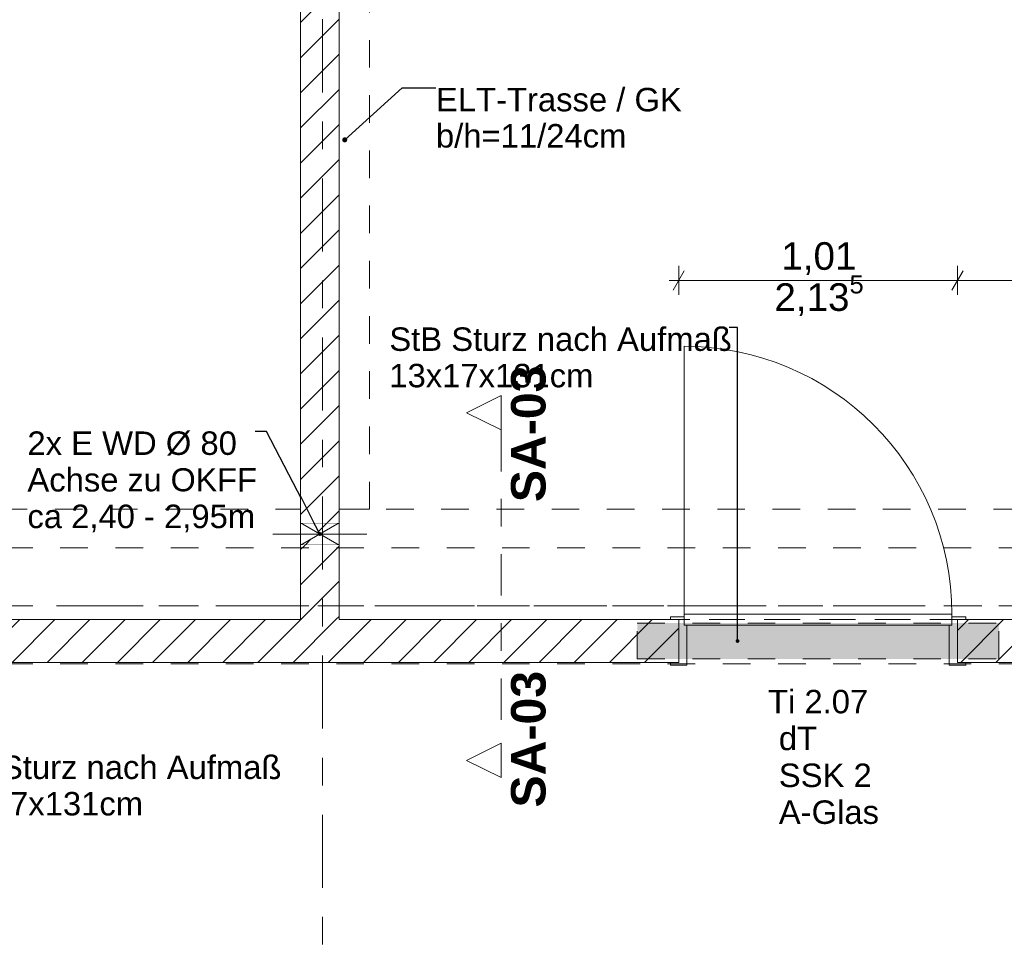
# Model space of a CAD drawing. Header units: metres. Extents: x -4 to 100, y -11 to 17.
# Tile 379 of 656: x 28.23 to 31.8, y 7.05 to 10.42. Entities that reach past the tile are written whole.
import ezdxf

# ---------------------------------------------------------------- set-up
doc = ezdxf.new("R2010")
doc.units = ezdxf.units.M
doc.header["$MEASUREMENT"] = 0
for name, pattern in [('Achse', [0.2, 0.1, -0.05, 0, -0.05]), ('Punktlinie eng', [0.0375, 0.0125, -0.025]), ('Schnittlinie', [0.3, 0.15, -0.075, 0, -0.075]), ('Strichlinie doppelt', [0.546806, 0.264583, -0.105833, 0.070556, -0.105833]), ('Strichlinie eng', [0.115, 0.075, -0.04]), ('Untersicht', [0.1, 0.075, -0.025]), ('Wipeout_Contour', [1, 0, -1])]:
    doc.linetypes.add(name, pattern=pattern)
for name, color, linetype in [('152 - Bemaßung_ Beschriftung.Ausbau', 7, 'Continuous'), ('203 - Marker.Schnitt - Ausbaudetail SA', 7, 'Continuous'), ('451 - Universal.Achsen Raster', 7, 'Continuous'), ('605 - Struktur.Wand Innen', 7, 'Continuous'), ('608 - Struktur.Träger', 7, 'Continuous'), ('650 - Abdeckung.Fußboden Aufbau', 7, 'Continuous'), ('Abbruch_605 - Struktur.Wand Innen', 7, 'Continuous'), ('Neubau_152 - Bemaßung_ Beschriftung.Ausbau', 7, 'Continuous'), ('Neubau_605 - Struktur.Wand Innen', 7, 'Continuous'), ('Neubau_615 - Struktur.Sturz', 7, 'Continuous'), ('Neubau_653 - Abdeckung.TB Verkofferung', 7, 'Continuous')]:
    doc.layers.add(name, color=color, linetype=linetype)
doc.styles.add('ERSTELLTER_STIL_1', font='txt')
doc.styles.add('ERSTELLTER_STIL_2', font='txt')
doc.linetypes.add('Abbruch 1', pattern='A,0,[1,2022.0244.A_L5A-PL02.03_iC_Grundriss 1.OG1.Shx,S=0.001984,R=0,X=0,Y=0],-0.25,0', length=0.25)
doc.dimstyles.new('ERSTELLTER_STIL__5', dxfattribs={"dimtxt": 0.1, "dimasz": 0.0532, "dimexe": 0.18, "dimexo": 0.0625, "dimgap": 0, "dimtad": 1, "dimtih": 1, "dimtoh": 1, "dimzin": 0, "dimdsep": 46, "dimtxsty": 'ERSTELLTER_STIL_2', "dimblk": 'ARROWHEAD_2', "dimblk1": 'ARROWHEAD_2', "dimblk2": 'ARROWHEAD_2', "dimcen": 0.09, "dimse1": 1, "dimse2": 1, "dimclrd": 7, "dimclre": 7, "dimclrt": 7, "dimazin": 0, "dimtfac": 1, "dimtdec": 4, "dimtmove": 0, "dimatfit": 3, "dimfxl": 1, "dimtolj": 1, "dimtzin": 0, "dimarcsym": 0})
doc.dimstyles.new('ERSTELLTER_STIL__8', dxfattribs={"dimtxt": 0.18, "dimasz": 0.03648, "dimexe": 0.18, "dimexo": 0.0625, "dimgap": 0, "dimtad": 0, "dimtih": 1, "dimtoh": 1, "dimdec": 4, "dimzin": 0, "dimdsep": 46, "dimcen": 0.09, "dimadec": 0, "dimazin": 0, "dimtfac": 1, "dimtdec": 4, "dimtmove": 0, "dimatfit": 3, "dimldrblk": 'ARROWHEAD_11', "dimfxl": 1, "dimtolj": 1, "dimtzin": 0, "dimarcsym": 0})
doc.dimstyles.new('ERSTELLTER_STIL__9', dxfattribs={"dimtxt": 0.18, "dimasz": 0.02736, "dimexe": 0.18, "dimexo": 0.0625, "dimgap": 0, "dimtad": 0, "dimtih": 1, "dimtoh": 1, "dimdec": 4, "dimzin": 0, "dimdsep": 46, "dimcen": 0.09, "dimadec": 0, "dimazin": 0, "dimtfac": 1, "dimtdec": 4, "dimtmove": 0, "dimatfit": 3, "dimldrblk": 'ARROWHEAD_11', "dimfxl": 1, "dimtolj": 1, "dimtzin": 0, "dimarcsym": 0})
pattern_1 = [(45, (0, 0), (-0.0636396, 0.0636396), [])]

# ---------------------------------------------------------------- blocks, each defined once
blk = doc.blocks.new('ARROWHEAD_11')
at = {"color": 0, "linetype": 'Continuous', "lineweight": 0}
blk.add_line((0, 0), (-1, 0), dxfattribs=at)
at = {"color": 0, "linetype": 'Continuous', "lineweight": 0, "const_width": 0.25, "flags": 128}
blk.add_lwpolyline([(-0.125, 0, 1), (0.125, 0, 1)], format="xyb", close=True, dxfattribs=at)
blk = doc.blocks.new('*D605')
at = {"layer": '152 - Bemaßung_ Beschriftung.Ausbau', "color": 7, "linetype": 'Continuous', "lineweight": 5}
for p, q in [((30.62, 9.426), (30.62, 9.531)), ((31.63, 9.426), (31.63, 9.531)), ((30.6402, 9.5135), (30.5998, 9.4435)), ((31.6502, 9.5135), (31.6098, 9.4435)), ((30.5858, 9.4785), (30.62, 9.4785)), ((30.62, 9.4785), (31.63, 9.4785))]:
    blk.add_line(p, q, dxfattribs=at)
at = {"layer": '152 - Bemaßung_ Beschriftung.Ausbau', "color": 7, "lineweight": 5, "char_height": 0.1, "attachment_point": 7, "style": 'ERSTELLTER_STIL_2'}
for s, insert in [('\\A1;{\\pql;\\fArial|b0|i0|c0|p38;2,13\\fArial|b0|i0|c0|p38;\\A1{\\H.66x;\\S5^  ;}}', (30.9669, 9.3391)), ('\\A1;{\\pql;\\fArial|b0|i0|c0|p38;1,01}', (30.992, 9.4985))]:
    blk.add_mtext(s, dxfattribs=dict(at, insert=insert))
blk = doc.blocks.new('ARROWHEAD_2')
at = {"color": 0, "linetype": 'Continuous', "lineweight": 0}
for p, q in [((0, 0), (-1, 0)), ((-0.378, -0.655), (0.378, 0.655))]:
    blk.add_line(p, q, dxfattribs=at)
blk = doc.blocks.new('*D606')
at = {"layer": '152 - Bemaßung_ Beschriftung.Ausbau', "color": 7, "linetype": 'Continuous', "lineweight": 5}
for p, q in [((31.63, 9.426), (31.63, 9.531)), ((32.78, 9.426), (32.78, 9.531)), ((31.6502, 9.5135), (31.6098, 9.4435)), ((32.7598, 9.4435), (32.8002, 9.5135)), ((31.63, 9.4785), (32.78, 9.4785)), ((32.78, 9.4785), (32.8142, 9.4785))]:
    blk.add_line(p, q, dxfattribs=at)
at = {"layer": '152 - Bemaßung_ Beschriftung.Ausbau', "color": 7, "lineweight": 5, "insert": (32.072, 9.4985), "char_height": 0.1, "attachment_point": 7, "style": 'ERSTELLTER_STIL_2'}
blk.add_mtext('\\A1;{\\pql;\\fArial|b0|i0|c0|p38;1,15}', dxfattribs=at)

msp = doc.modelspace()

# ---------------------------------------------------------------- hatches: boundary and pattern name
at = {"layer": 'Abbruch_605 - Struktur.Wand Innen', "linetype": 'Continuous', "lineweight": 0, "true_color": 0x000000}
h = msp.add_hatch(dxfattribs=at)
h.set_pattern_fill('MW_Ziegel_0001', color=18, style=0, pattern_type=2)
h.set_pattern_definition(pattern_1)
h.paths.add_polyline_path([(29.39, 8.6), (29.25, 8.6), (29.32, 8.56)])
h = msp.add_hatch(dxfattribs=at)
h.set_pattern_fill('MW_Ziegel_0001', color=18, style=0, pattern_type=2)
h.set_pattern_definition(pattern_1)
h.paths.add_polyline_path([(29.25, 8.52), (29.39, 8.52), (29.32, 8.56)])

# ---------------------------------------------------------------- linework, layer by layer
at = {"layer": '605 - Struktur.Wand Innen', "color": 1, "linetype": 'Continuous', "lineweight": 13}
for p, q in [((30.64, 8.27), (30.64, 9.24)), ((30.64, 8.23), (30.64, 8.27)), ((30.64, 8.27), (31.61, 8.27)), ((30.64, 8.23), (30.64, 8.26)), ((31.61, 8.27), (31.61, 8.23)), ((31.61, 8.23), (31.61, 8.26)), ((30.65, 8.23), (30.64, 8.23)), ((31.61, 8.23), (30.64, 8.23)), ((30.65, 8.085), (30.65, 8.23)), ((31.6, 8.085), (31.6, 8.23)), ((31.6, 8.23), (31.61, 8.23))]:
    msp.add_line(p, q, dxfattribs=at)
at = {"layer": '605 - Struktur.Wand Innen', "color": 1, "linetype": 'Continuous', "lineweight": 9}
msp.add_arc((30.64, 8.27), 0.97, 0, 90, dxfattribs=at)
at = {"layer": '650 - Abdeckung.Fußboden Aufbau', "color": 7, "linetype": 'Continuous', "lineweight": 13, "flags": 128}
for points in [[(29.25, 8.25), (29.25, 12.99), (29.17, 12.99), (29.17, 13.445), (25.89, 13.445), (25.89, 12.99), (25.8, 12.99)], [(32.77, 8.25), (32.77, 8.51), (32.86, 8.51), (32.86, 12.99), (32.77, 12.99), (32.77, 13.445), (29.49, 13.445), (29.49, 12.99), (29.39, 12.99), (29.39, 8.25)], [(28.02, 8.25), (29.25, 8.25)], [(30.62, 8.25), (30.62, 8.095), (28.02, 8.095), (28.02, 8.25)], [(29.39, 8.25), (30.62, 8.25)], [(31.63, 8.25), (32.77, 8.25)], [(34.21, 8.25), (34.21, 8.095), (33.09, 8.095), (33.09, 8.09), (32.77, 8.09), (32.77, 8.095), (31.63, 8.095), (31.63, 8.25)]]:
    msp.add_lwpolyline(points, dxfattribs=at)
at = {"layer": '650 - Abdeckung.Fußboden Aufbau', "color": 7, "linetype": 'Strichlinie eng', "lineweight": 13, "flags": 128}
msp.add_lwpolyline([(31.63, 8.25), (30.62, 8.25)], dxfattribs=at)
at = {"layer": 'Abbruch_605 - Struktur.Wand Innen', "color": 7, "linetype": 'Abbruch 1', "lineweight": 18}
for p, q in [((29.39, 8.6), (29.25, 8.6)), ((29.25, 8.52), (29.39, 8.52))]:
    msp.add_line(p, q, dxfattribs=at)
at = {"layer": 'Abbruch_605 - Struktur.Wand Innen', "color": 160, "linetype": 'Abbruch 1', "lineweight": 5, "true_color": 0x3232ff}
msp.add_line((29.15, 8.56), (29.49, 8.56), dxfattribs=at)
msp.add_line((29.15, 8.56), (29.49, 8.56), dxfattribs=at)
at = {"layer": 'Abbruch_605 - Struktur.Wand Innen', "color": 7, "linetype": 'Abbruch 1', "lineweight": 18, "flags": 128}
for points in [[(29.25, 8.6), (29.25, 8.52)], [(29.39, 8.52), (29.39, 8.6)]]:
    msp.add_lwpolyline(points, dxfattribs=at)
at = {"layer": 'Neubau_605 - Struktur.Wand Innen', "color": 1, "linetype": 'Continuous', "lineweight": 9}
for p, q in [((29.25, 8.52), (29.39, 8.6)), ((29.25, 8.6), (29.39, 8.52))]:
    msp.add_line(p, q, dxfattribs=at)
at = {"layer": 'Neubau_653 - Abdeckung.TB Verkofferung', "color": 1, "linetype": 'Untersicht', "lineweight": 9}
for p, q in [((29.5, 8.6495), (29.5, 12.69)), ((32.86, 8.6495), (25.8, 8.6495)), ((32.86, 8.25), (25.8, 8.25))]:
    msp.add_line(p, q, dxfattribs=at)

# ---------------------------------------------------------------- texts
at = {"layer": '203 - Marker.Schnitt - Ausbaudetail SA', "color": 7, "lineweight": 13, "char_height": 0.125, "rotation": 90, "style": 'ERSTELLTER_STIL_1'}
for s, insert, attachment_point in [('\\A1;{\\pql;\\pt0;\\fArial|b1|i0|c0|p38;SA-03}', (30.1397, 8.6754), 7), ('\\A1;{\\pqr;\\pt0;\\fArial|b1|i0|c0|p38;SA-03}', (30.1397, 8.0641), 9)]:
    msp.add_mtext(s, dxfattribs=dict(at, insert=insert, attachment_point=attachment_point))
at = {"layer": '605 - Struktur.Wand Innen', "color": 1, "lineweight": 9, "char_height": 0.085, "style": 'ERSTELLTER_STIL_2'}
for s, insert, attachment_point in [('\\A1;{\\pqc;\\pt0;\\fArial|b0|i0|c0|p38;Ti 2.07}', (31.125, 7.9092), 8), ('\\A1;{\\pqr;\\pt0;\\fArial|b0|i0|c0|p38;}', (30.9175, 7.8814), 3), ('\\A1;{\\pql;\\pt0;\\fArial|b0|i0|c0|p38;dT}', (30.9828, 7.862), 1), ('\\A1;{\\pqr;\\pt0;\\fArial|b0|i0|c0|p38;}', (30.9175, 7.7479), 3), ('\\A1;{\\pql;\\pt0;\\fArial|b0|i0|c0|p38;SSK 2}', (30.9828, 7.7284), 1), ('\\A1;{\\pqr;\\pt0;\\fArial|b0|i0|c0|p38;}', (30.9175, 7.6143), 3), ('\\A1;{\\pql;\\pt0;\\fArial|b0|i0|c0|p38;A-Glas}', (30.9828, 7.5949), 1)]:
    msp.add_mtext(s, dxfattribs=dict(at, insert=insert, attachment_point=attachment_point))
at = {"layer": 'Neubau_152 - Bemaßung_ Beschriftung.Ausbau', "color": 1, "linetype": 'Continuous', "lineweight": 13, "insert": (29.7407, 10.1761), "char_height": 0.085, "attachment_point": 1, "line_spacing_factor": 0.924256, "style": 'ERSTELLTER_STIL_2'}
msp.add_mtext('\\A1;{\\pql;\\fArial|b0|i0|c0|p38;ELT-Trasse / GK\\P\\pql;\\fArial|b0|i0|c0|p38;b/h=\\fArial|b0|i0|c0|p38;11\\fArial|b0|i0|c0|p38;/\\fArial|b0|i0|c0|p38;24\\fArial|b0|i0|c0|p38;cm}', dxfattribs=at)
at = {"layer": 'Neubau_152 - Bemaßung_ Beschriftung.Ausbau', "color": 7, "linetype": 'Continuous', "lineweight": 9, "char_height": 0.085, "attachment_point": 1, "style": 'ERSTELLTER_STIL_2'}
for s, insert, line_spacing_factor in [('\\A1;{\\pql;\\fArial|b0|i0|c0|p38;StB Sturz\\fArial|b0|i0|c0|p38; nach Aufmaß\\P\\pql;\\fArial|b0|i0|c0|p38;13\\fArial|b0|i0|c0|p38;x\\fArial|b0|i0|c0|p38;17\\fArial|b0|i0|c0|p38;x\\fArial|b0|i0|c0|p38;131\\fArial|b0|i0|c0|p38;cm}', (29.5718, 9.3084), 0.931204), ('\\A1;{\\pql;\\fArial|b0|i0|c0|p38;2x \\fArial|b0|i0|c0|p38;E WD Ø 80\\P\\pql;\\fArial|b0|i0|c0|p38;Achse \\fArial|b0|i0|c0|p38;\\H0.983357x;zu OKF\\fArial|b0|i0|c0|p38;\\H1.016925x;F\\P\\pql;\\fArial|b0|i0|c0|p38;ca\\fArial|b0|i0|c0|p38; 2,40 - 2,95m}', (28.2608, 8.9316), 0.93588), ('\\A1;{\\pql;\\fArial|b0|i0|c0|p38;StB Sturz\\fArial|b0|i0|c0|p38; nach Aufmaß\\P\\pql;\\fArial|b0|i0|c0|p38;13\\fArial|b0|i0|c0|p38;x\\fArial|b0|i0|c0|p38;17\\fArial|b0|i0|c0|p38;x\\fArial|b0|i0|c0|p38;131\\fArial|b0|i0|c0|p38;cm}', (27.9405, 7.7575), 0.931204)]:
    msp.add_mtext(s, dxfattribs=dict(at, insert=insert, line_spacing_factor=line_spacing_factor))

# ---------------------------------------------------------------- next in the draw order: wipeouts: each hides what was drawn before it
at = {"color": 254, "linetype": 'Wipeout_Contour', "lineweight": 0, "ltscale": 125.225201}
msp.add_wipeout([(29.25, 13), (29.25, 8.6), (29.39, 8.6), (29.39, 13)], dxfattribs=at).dxf.layer = '605 - Struktur.Wand Innen'
at = {"color": 254, "linetype": 'Wipeout_Contour', "lineweight": 0, "ltscale": 121.995644}
msp.add_wipeout([(29.25, 8.25), (29.39, 8.25), (29.39, 8.52), (29.25, 8.52)], dxfattribs=at).dxf.layer = '605 - Struktur.Wand Innen'
at = {"color": 254, "linetype": 'Wipeout_Contour', "lineweight": 0, "ltscale": 199.25041}
msp.add_wipeout([(32.78, 8.25), (31.63, 8.25), (31.63, 8.095), (32.78, 8.095), (32.78, 8.1), (32.78, 8.1)], dxfattribs=at).dxf.layer = '605 - Struktur.Wand Innen'

# ---------------------------------------------------------------- next in the draw order: hatches: boundary and pattern name
at = {"layer": '605 - Struktur.Wand Innen', "linetype": 'Continuous', "lineweight": 0, "true_color": 0x000000}
h = msp.add_hatch(dxfattribs=at)
h.set_pattern_fill('MW_Ziegel_0001', color=18, style=0, pattern_type=2)
h.set_pattern_definition(pattern_1)
h.paths.add_polyline_path([(29.25, 13), (29.25, 8.6), (29.39, 8.6), (29.39, 13)])
h = msp.add_hatch(dxfattribs=at)
h.set_pattern_fill('MW_Ziegel_0001', color=18, style=0, pattern_type=2)
h.set_pattern_definition(pattern_1)
h.paths.add_polyline_path([(29.25, 8.25), (29.39, 8.25), (29.39, 8.52), (29.25, 8.52)])
h = msp.add_hatch(dxfattribs=at)
h.set_pattern_fill('MW_Ziegel_0001', color=18, style=0, pattern_type=2)
h.set_pattern_definition(pattern_1)
h.paths.add_polyline_path([(32.78, 8.25), (31.63, 8.25), (31.63, 8.095), (32.78, 8.095), (32.78, 8.1), (32.78, 8.1)])

# ---------------------------------------------------------------- next in the draw order: linework, layer by layer
at = {"layer": '451 - Universal.Achsen Raster', "color": 160, "linetype": 'Strichlinie doppelt', "lineweight": 9, "true_color": 0x3232ff}
msp.add_line((64.935, 8.3), (-3.175, 8.3), dxfattribs=at)
at = {"layer": '605 - Struktur.Wand Innen', "color": 1, "linetype": 'Continuous', "lineweight": 13}
for p, q in [((31.61, 8.26), (31.66, 8.26)), ((31.66, 8.25), (31.63, 8.25)), ((31.63, 8.25), (31.63, 8.095)), ((31.66, 8.26), (31.66, 8.25)), ((31.66, 8.085), (31.6, 8.085)), ((31.63, 8.095), (31.66, 8.095)), ((31.66, 8.095), (31.66, 8.085))]:
    msp.add_line(p, q, dxfattribs=at)
at = {"layer": '605 - Struktur.Wand Innen', "color": 7, "linetype": 'Continuous', "lineweight": 18}
msp.add_line((31.63, 8.095), (31.63, 8.25), dxfattribs=at)
msp.add_line((31.63, 8.095), (31.63, 8.25), dxfattribs=at)
msp.add_line((31.63, 8.095), (31.63, 8.25), dxfattribs=at)
at = {"layer": '605 - Struktur.Wand Innen', "color": 7, "linetype": 'Continuous', "lineweight": 18, "flags": 128}
for points in [[(29.25, 13), (29.25, 8.6)], [(29.39, 8.6), (29.39, 13)], [(29.25, 8.52), (29.25, 8.25)], [(29.39, 8.25), (29.39, 8.52)], [(32.78, 8.25), (31.63, 8.25)], [(31.63, 8.095), (32.78, 8.095)]]:
    msp.add_lwpolyline(points, dxfattribs=at)
at = {"layer": '608 - Struktur.Träger', "color": 7, "linetype": 'Untersicht', "lineweight": 13}
msp.add_line((0.38, 8.51), (61.88, 8.51), dxfattribs=at)
at = {"layer": '608 - Struktur.Träger', "color": 7, "linetype": 'Achse', "lineweight": 9}
msp.add_line((0.38, 8.3), (61.88, 8.3), dxfattribs=at)
at = {"layer": 'Neubau_615 - Struktur.Sturz', "color": 1, "linetype": 'Punktlinie eng', "lineweight": 13}
msp.add_line((31.78, 8.1075), (31.78, 8.2375), dxfattribs=at)
at = {"layer": 'Neubau_653 - Abdeckung.TB Verkofferung', "color": 1, "linetype": 'Untersicht', "lineweight": 9}
for p, q in [((29.39, 8.6495), (29.39, 12.69)), ((29.5, 8.6495), (29.39, 8.6495))]:
    msp.add_line(p, q, dxfattribs=at)

# ---------------------------------------------------------------- next in the draw order: dimensions: what is measured, and where the dimension line sits
at = {"layer": '152 - Bemaßung_ Beschriftung.Ausbau', "color": 7, "linetype": 'Continuous', "lineweight": 5}
dim = msp.add_linear_dim(base=(32.78, 9.4785), p1=(31.63, 8.26), p2=(32.78, 8.5), dimstyle='ERSTELLTER_STIL__5', dxfattribs=at)
dim.commit()
dim.dimension.update_dxf_attribs({"geometry": '*D606', "text_midpoint": (32.2018, 9.5485), "dimtype": 160})

# ---------------------------------------------------------------- next in the draw order: leaders
at = {"layer": 'Neubau_152 - Bemaßung_ Beschriftung.Ausbau', "color": 1, "linetype": 'Continuous', "lineweight": 13, "annotation_type": 0, "has_hookline": 1}
for points, dimstyle, hookline_direction, text_width in [([(29.4102, 9.9879), (29.6178, 10.1761), (29.7407, 10.1761)], 'ERSTELLTER_STIL__8', 0, 0.8805), ([(29.32, 8.56), (29.1272, 8.9316), (29.0861, 8.9316)], 'ERSTELLTER_STIL__9', 1, 0.8253)]:
    msp.add_leader(points, dimstyle=dimstyle, dxfattribs=dict(at, hookline_direction=hookline_direction, text_width=text_width))

# ---------------------------------------------------------------- next in the draw order: wipeouts: each hides what was drawn before it
at = {"color": 254, "linetype": 'Wipeout_Contour', "lineweight": 0, "ltscale": 121.752097}
msp.add_wipeout([(28.02, 8.25), (28.02, 8.095), (30.62, 8.095), (30.62, 8.25)], dxfattribs=at).dxf.layer = '605 - Struktur.Wand Innen'

# ---------------------------------------------------------------- next in the draw order: hatches: boundary and pattern name
at = {"layer": '605 - Struktur.Wand Innen', "linetype": 'Continuous', "lineweight": 0, "true_color": 0x000000}
h = msp.add_hatch(dxfattribs=at)
h.set_pattern_fill('MW_Ziegel_0001', color=18, style=0, pattern_type=2)
h.set_pattern_definition(pattern_1)
h.paths.add_polyline_path([(28.02, 8.25), (28.02, 8.095), (30.62, 8.095), (30.62, 8.25)])
at = {"layer": 'Neubau_615 - Struktur.Sturz', "linetype": 'Continuous', "lineweight": 0, "true_color": 0x3f0000}
msp.add_hatch(color=18, dxfattribs=at).paths.add_polyline_path([(30.47, 8.2375), (30.47, 8.1075), (31.78, 8.1075), (31.78, 8.2375)])

# ---------------------------------------------------------------- next in the draw order: linework, layer by layer
at = {"layer": '203 - Marker.Schnitt - Ausbaudetail SA', "color": 7, "linetype": 'Schnittlinie', "lineweight": 13}
msp.add_line((29.9764, 8.937), (29.9764, 7.8025), dxfattribs=at)
at = {"layer": '451 - Universal.Achsen Raster', "color": 160, "linetype": 'Strichlinie doppelt', "lineweight": 9, "true_color": 0x3232ff}
msp.add_line((29.33, -10.585), (29.33, 16.355), dxfattribs=at)
at = {"layer": '605 - Struktur.Wand Innen', "color": 1, "linetype": 'Continuous', "lineweight": 13}
for p, q in [((30.64, 8.26), (30.59, 8.26)), ((30.59, 8.26), (30.59, 8.25)), ((30.59, 8.25), (30.62, 8.25)), ((30.62, 8.25), (30.62, 8.095)), ((30.62, 8.095), (30.59, 8.095)), ((30.59, 8.095), (30.59, 8.085)), ((30.59, 8.085), (30.65, 8.085))]:
    msp.add_line(p, q, dxfattribs=at)
at = {"layer": '605 - Struktur.Wand Innen', "color": 7, "linetype": 'Continuous', "lineweight": 18}
msp.add_line((30.62, 8.095), (30.62, 8.25), dxfattribs=at)
msp.add_line((30.62, 8.095), (30.62, 8.25), dxfattribs=at)
msp.add_line((30.62, 8.095), (30.62, 8.25), dxfattribs=at)
at = {"layer": '605 - Struktur.Wand Innen', "color": 7, "linetype": 'Continuous', "lineweight": 18, "flags": 128}
for points in [[(29.25, 8.25), (28.02, 8.25)], [(30.62, 8.25), (29.39, 8.25)], [(28.02, 8.095), (30.62, 8.095)]]:
    msp.add_lwpolyline(points, dxfattribs=at)
at = {"layer": '608 - Struktur.Träger', "color": 7, "linetype": 'Untersicht', "lineweight": 13}
msp.add_line((0.38, 8.09), (61.88, 8.09), dxfattribs=at)
at = {"layer": 'Neubau_615 - Struktur.Sturz', "color": 1, "linetype": 'Punktlinie eng', "lineweight": 13}
for p, q in [((30.47, 8.2375), (31.78, 8.2375)), ((30.47, 8.1075), (30.47, 8.2375)), ((30.47, 8.1075), (31.78, 8.1075))]:
    msp.add_line(p, q, dxfattribs=at)

# ---------------------------------------------------------------- next in the draw order: dimensions: what is measured, and where the dimension line sits
at = {"layer": '152 - Bemaßung_ Beschriftung.Ausbau', "color": 7, "linetype": 'Continuous', "lineweight": 5}
dim = msp.add_linear_dim(base=(31.63, 9.4785), p1=(30.62, 8.26), p2=(31.63, 8.26), dimstyle='ERSTELLTER_STIL__5', dxfattribs=at)
dim.commit()
dim.dimension.update_dxf_attribs({"geometry": '*D605', "text_midpoint": (31.1219, 9.5485), "dimtype": 160})

# ---------------------------------------------------------------- next in the draw order: leaders
at = {"layer": 'Neubau_152 - Bemaßung_ Beschriftung.Ausbau', "color": 1, "linetype": 'Continuous', "lineweight": 13, "annotation_type": 0, "has_hookline": 1, "hookline_direction": 0, "text_width": 1.2306}
msp.add_leader([(27.8905, 8.1725), (27.8905, 7.7575), (27.9405, 7.7575)], dimstyle='ERSTELLTER_STIL__9', dxfattribs=at)

# ---------------------------------------------------------------- next in the draw order: wipeouts: each hides what was drawn before it
at = {"color": 254, "linetype": 'Wipeout_Contour', "lineweight": 0, "ltscale": 93.302486}
msp.add_wipeout([(29.9764, 9.062), (29.8514, 8.9995), (29.9764, 8.937)], dxfattribs=at).dxf.layer = '203 - Marker.Schnitt - Ausbaudetail SA'
at = {"color": 254, "linetype": 'Wipeout_Contour', "lineweight": 0, "ltscale": 92.280069}
msp.add_wipeout([(29.9764, 7.6775), (29.9764, 7.8025), (29.8514, 7.74)], dxfattribs=at).dxf.layer = '203 - Marker.Schnitt - Ausbaudetail SA'

# ---------------------------------------------------------------- next in the draw order: linework, layer by layer
at = {"layer": '203 - Marker.Schnitt - Ausbaudetail SA', "color": 7, "linetype": 'Continuous', "lineweight": 13, "flags": 128}
for points in [[(29.9764, 9.062), (29.9764, 8.937), (29.8514, 8.9995)], [(29.9764, 7.6775), (29.9764, 7.8025), (29.8514, 7.74)]]:
    msp.add_lwpolyline(points, close=True, dxfattribs=at)

# ---------------------------------------------------------------- next in the draw order: leaders
at = {"layer": 'Neubau_152 - Bemaßung_ Beschriftung.Ausbau', "color": 1, "linetype": 'Continuous', "lineweight": 13, "annotation_type": 0, "has_hookline": 1, "hookline_direction": 1, "text_width": 1.2306}
msp.add_leader([(30.8334, 8.1725), (30.8334, 9.3084), (30.8025, 9.3084)], dimstyle='ERSTELLTER_STIL__9', dxfattribs=at)

doc.saveas('drawing.dxf')
